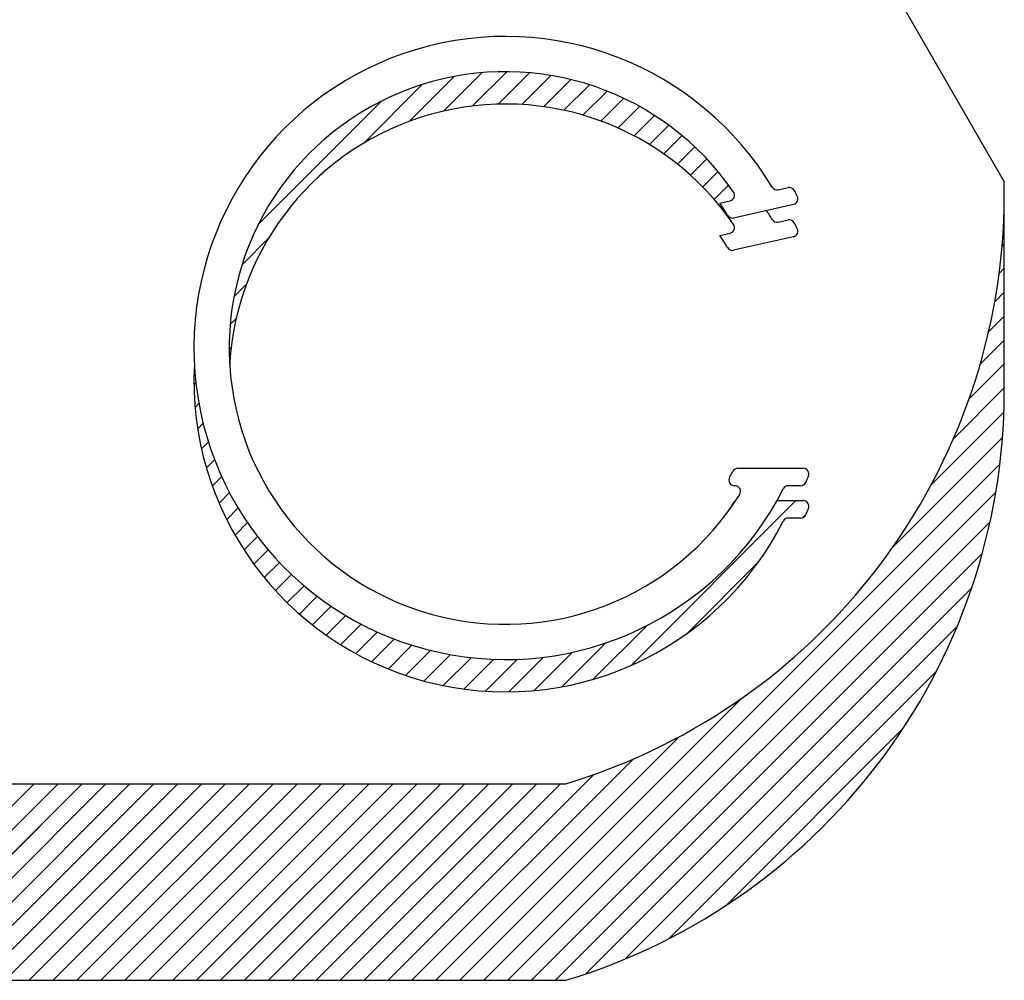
# Model space of a CAD drawing. Header units: inches. Extents: x 3 to 289, y 4 to 291.
# Tile 372 of 634: x 157.972 to 158.288, y 173.931 to 174.239. Entities that reach past the tile are written whole.
import ezdxf

# ---------------------------------------------------------------- set-up
doc = ezdxf.new("R2010")
doc.units = ezdxf.units.IN
doc.header["$LTSCALE"] = 0.5
doc.header["$MEASUREMENT"] = 0
doc.layers.add('PLOTVIEW1', color=7, linetype='Continuous')

msp = doc.modelspace()

# ---------------------------------------------------------------- linework, layer by layer
at = {"layer": 'PLOTVIEW1', "color": 56, "linetype": 'Continuous'}
for p, q in [((158.1266146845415, 174.467351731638, 0.01968503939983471), (158.2883990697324, 174.186689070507, 0.0196850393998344)), ((158.2883990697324, 174.12362699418, 0.01968503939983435), (158.2883990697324, 174.186689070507, 0.0196850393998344)), ((158.2159200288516, 174.184154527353, 0.01968503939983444), (158.2190341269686, 174.184860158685, 0.01968503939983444)), ((158.1971476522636, 174.179900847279, 0.01968503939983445), (158.2004367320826, 174.180646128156, 0.01968503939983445)), ((158.2015866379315, 174.175154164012, 0.01968503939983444), (158.2208039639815, 174.179508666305, 0.01968503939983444)), ((158.2159200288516, 174.17377927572, 0.01968503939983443), (158.2190341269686, 174.174484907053, 0.01968503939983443)), ((158.1971476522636, 174.169525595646, 0.01968503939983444), (158.2004367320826, 174.170270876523, 0.01968503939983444)), ((158.2208039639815, 174.169133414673, 0.01968503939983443), (158.2015866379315, 174.16477891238, 0.01968503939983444)), ((158.2029545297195, 174.094836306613, 0.01968503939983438), (158.2239134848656, 174.094836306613, 0.01968503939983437)), ((158.2019903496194, 174.089226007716, 0.01968503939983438), (158.2018419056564, 174.089226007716, 0.01968503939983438)), ((158.2230474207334, 174.089226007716, 0.01968503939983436), (158.2191166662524, 174.089226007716, 0.01968503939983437)), ((158.2154874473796, 174.08446105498, 0.01968503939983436), (158.2239134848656, 174.08446105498, 0.01968503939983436)), ((158.2230474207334, 174.078850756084, 0.01968503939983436), (158.2191166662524, 174.078850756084, 0.01968503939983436)), ((157.7889063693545, 173.993631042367, 0.01968503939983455), (158.1476958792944, 173.993631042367, 0.01968503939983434)), ((157.7889063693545, 173.9305689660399, 0.0196850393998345), (158.1476958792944, 173.9305689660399, 0.01968503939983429))]:
    msp.add_line(p, q, dxfattribs=at)
at = {"layer": 'PLOTVIEW1', "color": 156, "linetype": 'Continuous'}
for p, q in [((158.0975295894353, 174.2061578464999, 0.01968503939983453), (158.1118935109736, 174.2205217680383, 0.01968503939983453)), ((158.0975295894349, 174.2061578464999, 0.01968503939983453), (158.1118935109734, 174.2205217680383, 0.01968503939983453)), ((158.0975295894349, 174.2061578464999, 0.01968503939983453), (158.1118935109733, 174.2205217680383, 0.01968503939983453)), ((158.0975295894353, 174.2061578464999, 0.01968503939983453), (158.1118935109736, 174.2205217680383, 0.01968503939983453)), ((158.1084825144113, 174.209432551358, 0.01968503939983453), (158.1207891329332, 174.22173916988, 0.01968503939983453)), ((158.1084825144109, 174.209432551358, 0.01968503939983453), (158.120789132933, 174.22173916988, 0.01968503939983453)), ((158.1084825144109, 174.209432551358, 0.01968503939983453), (158.120789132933, 174.22173916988, 0.01968503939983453)), ((158.1084825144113, 174.209432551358, 0.01968503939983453), (158.1207891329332, 174.22173916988, 0.01968503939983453)), ((158.1177832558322, 174.2110550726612, 0.01968503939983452), (158.1287888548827, 174.2220606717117, 0.01968503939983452)), ((158.117783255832, 174.2110550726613, 0.01968503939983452), (158.1287888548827, 174.2220606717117, 0.01968503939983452)), ((158.117783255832, 174.2110550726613, 0.01968503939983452), (158.1287888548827, 174.2220606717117, 0.01968503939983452)), ((158.1177832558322, 174.2110550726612, 0.01968503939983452), (158.1287888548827, 174.2220606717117, 0.01968503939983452)), ((158.1260635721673, 174.2116571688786, 0.01968503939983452), (158.1361260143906, 174.2217196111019, 0.01968503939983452)), ((158.1260635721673, 174.2116571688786, 0.01968503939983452), (158.1361260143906, 174.2217196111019, 0.01968503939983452)), ((158.1260635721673, 174.2116571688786, 0.01968503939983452), (158.1361260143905, 174.2217196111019, 0.01968503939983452)), ((158.1260635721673, 174.2116571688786, 0.01968503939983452), (158.1361260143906, 174.2217196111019, 0.01968503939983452)), ((158.1336143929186, 174.211529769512, 0.01968503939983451), (158.14293709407, 174.2208524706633, 0.01968503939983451)), ((158.1336143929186, 174.211529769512, 0.01968503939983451), (158.14293709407, 174.2208524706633, 0.01968503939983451)), ((158.1336143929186, 174.211529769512, 0.01968503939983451), (158.14293709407, 174.2208524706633, 0.01968503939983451)), ((158.1336143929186, 174.211529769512, 0.01968503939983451), (158.14293709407, 174.2208524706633, 0.01968503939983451)), ((158.0827615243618, 174.1990680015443, 0.01968503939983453), (158.1016356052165, 174.217942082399, 0.01968503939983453)), ((158.0827615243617, 174.1990680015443, 0.01968503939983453), (158.1016356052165, 174.217942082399, 0.01968503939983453)), ((158.0827615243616, 174.1990680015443, 0.01968503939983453), (158.1016356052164, 174.217942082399, 0.01968503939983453)), ((158.0827615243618, 174.1990680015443, 0.01968503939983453), (158.1016356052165, 174.217942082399, 0.01968503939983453)), ((158.1405983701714, 174.2108355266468, 0.01968503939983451), (158.1493097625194, 174.2195469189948, 0.01968503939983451)), ((158.1405983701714, 174.2108355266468, 0.01968503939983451), (158.1493097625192, 174.2195469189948, 0.01968503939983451)), ((158.1405983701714, 174.2108355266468, 0.01968503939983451), (158.1493097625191, 174.2195469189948, 0.01968503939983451)), ((158.1405983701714, 174.2108355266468, 0.01968503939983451), (158.1493097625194, 174.2195469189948, 0.01968503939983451)), ((158.1471170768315, 174.2096760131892, 0.0196850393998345), (158.1553038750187, 174.2178628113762, 0.01968503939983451)), ((158.1471170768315, 174.2096760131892, 0.0196850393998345), (158.1553038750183, 174.2178628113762, 0.01968503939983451)), ((158.1471170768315, 174.2096760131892, 0.0196850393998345), (158.1553038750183, 174.2178628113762, 0.01968503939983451)), ((158.1471170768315, 174.2096760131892, 0.0196850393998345), (158.1553038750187, 174.2178628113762, 0.01968503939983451)), ((158.1532385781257, 174.2081192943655, 0.0196850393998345), (158.1609619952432, 174.215842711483, 0.0196850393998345)), ((158.1532385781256, 174.2081192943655, 0.0196850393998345), (158.1609619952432, 174.215842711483, 0.0196850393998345)), ((158.1532385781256, 174.2081192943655, 0.0196850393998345), (158.1609619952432, 174.215842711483, 0.0196850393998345)), ((158.1532385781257, 174.2081192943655, 0.0196850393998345), (158.1609619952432, 174.215842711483, 0.0196850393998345)), ((158.0490446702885, 174.173029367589, 0.01968503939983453), (158.0887348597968, 174.2127195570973, 0.01968503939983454)), ((158.0490446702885, 174.173029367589, 0.01968503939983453), (158.0887348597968, 174.2127195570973, 0.01968503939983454)), ((158.0490446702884, 174.173029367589, 0.01968503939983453), (158.0887348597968, 174.2127195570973, 0.01968503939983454)), ((158.0490446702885, 174.173029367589, 0.01968503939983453), (158.0887348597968, 174.2127195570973, 0.01968503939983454)), ((158.1590106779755, 174.2062131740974, 0.01968503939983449), (158.1663151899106, 174.2135176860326, 0.01968503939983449)), ((158.1590106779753, 174.2062131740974, 0.01968503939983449), (158.1663151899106, 174.2135176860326, 0.01968503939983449)), ((158.1590106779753, 174.2062131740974, 0.01968503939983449), (158.1663151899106, 174.2135176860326, 0.01968503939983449)), ((158.1590106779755, 174.2062131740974, 0.01968503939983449), (158.1663151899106, 174.2135176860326, 0.01968503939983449)), ((158.1644680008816, 174.2039922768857, 0.01968503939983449), (158.1713864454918, 174.210910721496, 0.01968503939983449)), ((158.1644680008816, 174.2039922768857, 0.01968503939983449), (158.1713864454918, 174.210910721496, 0.01968503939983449)), ((158.1644680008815, 174.2039922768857, 0.01968503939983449), (158.1713864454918, 174.210910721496, 0.01968503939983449)), ((158.1644680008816, 174.2039922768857, 0.01968503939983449), (158.1713864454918, 174.210910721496, 0.01968503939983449)), ((158.1696360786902, 174.2014821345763, 0.01968503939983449), (158.1761927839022, 174.2080388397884, 0.01968503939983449)), ((158.1696360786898, 174.2014821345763, 0.01968503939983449), (158.1761927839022, 174.2080388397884, 0.01968503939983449)), ((158.1696360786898, 174.2014821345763, 0.01968503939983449), (158.1761927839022, 174.2080388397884, 0.01968503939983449)), ((158.1696360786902, 174.2014821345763, 0.01968503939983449), (158.1761927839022, 174.2080388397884, 0.01968503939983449)), ((158.1745338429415, 174.1987016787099, 0.01968503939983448), (158.180746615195, 174.2049144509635, 0.01968503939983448)), ((158.1745338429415, 174.1987016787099, 0.01968503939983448), (158.180746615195, 174.2049144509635, 0.01968503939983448)), ((158.1745338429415, 174.1987016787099, 0.01968503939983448), (158.180746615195, 174.2049144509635, 0.01968503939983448)), ((158.1745338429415, 174.1987016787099, 0.01968503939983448), (158.180746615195, 174.2049144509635, 0.01968503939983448)), ((158.1791752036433, 174.1956648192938, 0.01968503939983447), (158.1850566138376, 174.2015462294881, 0.01968503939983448)), ((158.1791752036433, 174.1956648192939, 0.01968503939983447), (158.1850566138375, 174.2015462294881, 0.01968503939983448)), ((158.1791752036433, 174.1956648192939, 0.01968503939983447), (158.1850566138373, 174.2015462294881, 0.01968503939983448)), ((158.1791752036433, 174.1956648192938, 0.01968503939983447), (158.1850566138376, 174.2015462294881, 0.01968503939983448)), ((158.1835700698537, 174.1923814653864, 0.01968503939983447), (158.1891282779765, 174.1979396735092, 0.01968503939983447)), ((158.1835700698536, 174.1923814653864, 0.01968503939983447), (158.1891282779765, 174.1979396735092, 0.01968503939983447)), ((158.1835700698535, 174.1923814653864, 0.01968503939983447), (158.1891282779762, 174.1979396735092, 0.01968503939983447)), ((158.1835700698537, 174.1923814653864, 0.01968503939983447), (158.1891282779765, 174.1979396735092, 0.01968503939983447)), ((158.1877250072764, 174.1888581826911, 0.01968503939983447), (158.1929642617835, 174.1940974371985, 0.01968503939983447)), ((158.1877250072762, 174.1888581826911, 0.01968503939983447), (158.1929642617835, 174.1940974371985, 0.01968503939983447)), ((158.187725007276, 174.1888581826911, 0.01968503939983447), (158.1929642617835, 174.1940974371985, 0.01968503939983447)), ((158.1877250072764, 174.1888581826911, 0.01968503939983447), (158.1929642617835, 174.1940974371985, 0.01968503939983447)), ((158.1916436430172, 174.1850985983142, 0.01968503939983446), (158.1965645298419, 174.1900194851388, 0.01968503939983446)), ((158.191643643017, 174.1850985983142, 0.01968503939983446), (158.1965645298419, 174.1900194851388, 0.01968503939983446)), ((158.191643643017, 174.1850985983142, 0.01968503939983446), (158.1965645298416, 174.1900194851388, 0.01968503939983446)), ((158.1916436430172, 174.1850985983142, 0.01968503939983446), (158.1965645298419, 174.1900194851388, 0.01968503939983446)), ((158.1953268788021, 174.1811036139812, 0.01968503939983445), (158.1999263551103, 174.1857030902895, 0.01968503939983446)), ((158.1953268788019, 174.1811036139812, 0.01968503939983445), (158.1999263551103, 174.1857030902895, 0.01968503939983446)), ((158.1953268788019, 174.1811036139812, 0.01968503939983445), (158.1999263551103, 174.1857030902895, 0.01968503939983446)), ((158.1953268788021, 174.1811036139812, 0.01968503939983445), (158.1999263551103, 174.1857030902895, 0.01968503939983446)), ((158.2882346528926, 174.1741945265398, 0.01968503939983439), (158.2883990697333, 174.1743589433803, 0.01968503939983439)), ((158.2882346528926, 174.1741945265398, 0.01968503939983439), (158.2883990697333, 174.1743589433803, 0.01968503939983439)), ((158.2882346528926, 174.1741945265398, 0.01968503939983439), (158.288399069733, 174.1743589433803, 0.01968503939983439)), ((158.2882346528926, 174.1741945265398, 0.01968503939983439), (158.2883990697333, 174.1743589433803, 0.01968503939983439)), ((158.043822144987, 174.1601286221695, 0.01968503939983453), (158.0523209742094, 174.168627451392, 0.01968503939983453)), ((158.043822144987, 174.1601286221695, 0.01968503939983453), (158.0523209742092, 174.168627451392, 0.01968503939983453)), ((158.0438221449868, 174.1601286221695, 0.01968503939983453), (158.0523209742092, 174.168627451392, 0.01968503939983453)), ((158.043822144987, 174.1601286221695, 0.01968503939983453), (158.0523209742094, 174.168627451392, 0.01968503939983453)), ((158.2876951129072, 174.1659767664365, 0.01968503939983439), (158.2883990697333, 174.1666807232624, 0.01968503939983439)), ((158.2876951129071, 174.1659767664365, 0.01968503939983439), (158.2883990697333, 174.1666807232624, 0.01968503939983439)), ((158.2876951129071, 174.1659767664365, 0.01968503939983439), (158.288399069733, 174.1666807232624, 0.01968503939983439)), ((158.2876951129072, 174.1659767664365, 0.01968503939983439), (158.2883990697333, 174.1666807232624, 0.01968503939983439)), ((158.2867586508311, 174.1573620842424, 0.01968503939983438), (158.2883990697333, 174.1590025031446, 0.01968503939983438)), ((158.286758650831, 174.1573620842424, 0.01968503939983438), (158.2883990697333, 174.1590025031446, 0.01968503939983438)), ((158.2867586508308, 174.1573620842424, 0.01968503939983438), (158.288399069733, 174.1590025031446, 0.01968503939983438)), ((158.2867586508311, 174.1573620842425, 0.01968503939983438), (158.2883990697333, 174.1590025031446, 0.01968503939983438)), ((158.0412424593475, 174.1498707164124, 0.01968503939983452), (158.0452311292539, 174.1538593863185, 0.01968503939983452)), ((158.0412424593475, 174.1498707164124, 0.01968503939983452), (158.0452311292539, 174.1538593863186, 0.01968503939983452)), ((158.0412424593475, 174.1498707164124, 0.01968503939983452), (158.0452311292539, 174.1538593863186, 0.01968503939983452)), ((158.0412424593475, 174.1498707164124, 0.01968503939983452), (158.0452311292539, 174.1538593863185, 0.01968503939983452)), ((158.285354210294, 174.1482794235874, 0.01968503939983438), (158.2883990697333, 174.1513242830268, 0.01968503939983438)), ((158.2853542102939, 174.1482794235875, 0.01968503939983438), (158.2883990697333, 174.1513242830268, 0.01968503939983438)), ((158.2853542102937, 174.1482794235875, 0.01968503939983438), (158.288399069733, 174.1513242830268, 0.01968503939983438)), ((158.285354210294, 174.1482794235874, 0.01968503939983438), (158.2883990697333, 174.1513242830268, 0.01968503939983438)), ((158.0400250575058, 174.1409750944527, 0.01968503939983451), (158.0419564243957, 174.1429064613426, 0.01968503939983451)), ((158.0400250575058, 174.1409750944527, 0.01968503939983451), (158.0419564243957, 174.1429064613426, 0.01968503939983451)), ((158.0400250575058, 174.1409750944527, 0.01968503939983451), (158.0419564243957, 174.1429064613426, 0.01968503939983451)), ((158.0400250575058, 174.1409750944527, 0.01968503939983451), (158.0419564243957, 174.1429064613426, 0.01968503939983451)), ((158.2833826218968, 174.1386296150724, 0.01968503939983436), (158.2883990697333, 174.1436460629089, 0.01968503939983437)), ((158.2833826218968, 174.1386296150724, 0.01968503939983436), (158.2883990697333, 174.1436460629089, 0.01968503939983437)), ((158.2833826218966, 174.1386296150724, 0.01968503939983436), (158.288399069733, 174.1436460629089, 0.01968503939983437)), ((158.2833826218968, 174.1386296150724, 0.01968503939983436), (158.2883990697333, 174.1436460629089, 0.01968503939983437)), ((158.2806979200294, 174.1282666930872, 0.01968503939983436), (158.2883990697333, 174.135967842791, 0.01968503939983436)), ((158.2806979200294, 174.1282666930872, 0.01968503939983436), (158.2883990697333, 174.135967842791, 0.01968503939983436)), ((158.2806979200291, 174.1282666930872, 0.01968503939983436), (158.2883990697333, 174.1359678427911, 0.01968503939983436)), ((158.2806979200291, 174.1282666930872, 0.01968503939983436), (158.288399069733, 174.1359678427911, 0.01968503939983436)), ((158.0397035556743, 174.1329753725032, 0.01968503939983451), (158.0403339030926, 174.1336057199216, 0.01968503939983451)), ((158.0397035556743, 174.1329753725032, 0.01968503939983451), (158.0403339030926, 174.1336057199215, 0.01968503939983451)), ((158.0397035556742, 174.1329753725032, 0.01968503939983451), (158.0403339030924, 174.1336057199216, 0.01968503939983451)), ((158.0397035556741, 174.1329753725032, 0.01968503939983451), (158.0403339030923, 174.1336057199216, 0.01968503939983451)), ((158.2770686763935, 174.1169592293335, 0.01968503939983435), (158.2883990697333, 174.1282896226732, 0.01968503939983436)), ((158.2770686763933, 174.1169592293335, 0.01968503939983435), (158.2883990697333, 174.1282896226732, 0.01968503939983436)), ((158.2770686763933, 174.1169592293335, 0.01968503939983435), (158.288399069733, 174.1282896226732, 0.01968503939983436)), ((158.2770686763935, 174.1169592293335, 0.01968503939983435), (158.2883990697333, 174.1282896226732, 0.01968503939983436)), ((158.0284007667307, 174.1216725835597, 0.01968503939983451), (158.0290134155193, 174.1222852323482, 0.01968503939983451)), ((158.0284007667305, 174.1216725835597, 0.01968503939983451), (158.0290134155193, 174.1222852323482, 0.01968503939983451)), ((158.0284007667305, 174.1216725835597, 0.01968503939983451), (158.0290134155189, 174.1222852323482, 0.01968503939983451)), ((158.0284007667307, 174.1216725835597, 0.01968503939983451), (158.0290134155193, 174.1222852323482, 0.01968503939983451)), ((158.2720845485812, 174.1042968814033, 0.01968503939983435), (158.2884315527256, 174.1206438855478, 0.01968503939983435)), ((158.2720845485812, 174.1042968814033, 0.01968503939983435), (158.2884315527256, 174.1206438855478, 0.01968503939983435)), ((158.2720845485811, 174.1042968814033, 0.01968503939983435), (158.2884315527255, 174.1206438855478, 0.01968503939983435)), ((158.2720845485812, 174.1042968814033, 0.01968503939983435), (158.2884315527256, 174.1206438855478, 0.01968503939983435)), ((158.028769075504, 174.1143626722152, 0.0196850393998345), (158.0299946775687, 174.11558827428, 0.0196850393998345)), ((158.028769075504, 174.1143626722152, 0.0196850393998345), (158.0299946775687, 174.11558827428, 0.0196850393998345)), ((158.0287690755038, 174.1143626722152, 0.0196850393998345), (158.0299946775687, 174.11558827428, 0.0196850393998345)), ((158.028769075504, 174.1143626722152, 0.0196850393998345), (158.0299946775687, 174.11558827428, 0.0196850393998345)), ((158.2648654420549, 174.0893995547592, 0.01968503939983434), (158.2883036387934, 174.1128377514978, 0.01968503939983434)), ((158.2648654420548, 174.0893995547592, 0.01968503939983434), (158.2883036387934, 174.1128377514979, 0.01968503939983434)), ((158.2648654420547, 174.0893995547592, 0.01968503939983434), (158.2883036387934, 174.1128377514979, 0.01968503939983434)), ((158.2648654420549, 174.0893995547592, 0.01968503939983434), (158.2883036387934, 174.1128377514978, 0.01968503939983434)), ((158.0296043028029, 174.1075196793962, 0.01968503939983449), (158.031352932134, 174.1092683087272, 0.01968503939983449)), ((158.0296043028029, 174.1075196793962, 0.01968503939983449), (158.0313529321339, 174.1092683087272, 0.01968503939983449)), ((158.0296043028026, 174.1075196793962, 0.01968503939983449), (158.0313529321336, 174.1092683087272, 0.01968503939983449)), ((158.0296043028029, 174.1075196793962, 0.01968503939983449), (158.031352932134, 174.1092683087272, 0.01968503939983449)), ((158.2525112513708, 174.0693671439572, 0.01968503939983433), (158.2878413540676, 174.104697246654, 0.01968503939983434)), ((158.2525112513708, 174.0693671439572, 0.01968503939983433), (158.2878413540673, 174.104697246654, 0.01968503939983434)), ((158.2525112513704, 174.0693671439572, 0.01968503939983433), (158.2878413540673, 174.104697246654, 0.01968503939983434)), ((158.2525112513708, 174.0693671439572, 0.01968503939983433), (158.2878413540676, 174.104697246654, 0.01968503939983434)), ((158.0308359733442, 174.1010731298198, 0.01968503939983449), (158.0330434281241, 174.1032805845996, 0.01968503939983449)), ((158.0308359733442, 174.1010731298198, 0.01968503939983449), (158.0330434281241, 174.1032805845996, 0.01968503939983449)), ((158.0308359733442, 174.1010731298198, 0.01968503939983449), (158.0330434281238, 174.1032805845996, 0.01968503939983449)), ((158.0308359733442, 174.1010731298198, 0.01968503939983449), (158.0330434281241, 174.1032805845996, 0.01968503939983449)), ((158.0324140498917, 174.0949729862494, 0.01968503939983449), (158.0350329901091, 174.0975919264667, 0.01968503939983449)), ((158.0324140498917, 174.0949729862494, 0.01968503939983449), (158.0350329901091, 174.0975919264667, 0.01968503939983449)), ((158.0324140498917, 174.0949729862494, 0.01968503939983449), (158.035032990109, 174.0975919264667, 0.01968503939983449)), ((158.0324140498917, 174.0949729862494, 0.01968503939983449), (158.0350329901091, 174.0975919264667, 0.01968503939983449)), ((158.1213912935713, 173.9305689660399, 0.01968503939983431), (158.2869947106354, 174.096172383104, 0.01968503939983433)), ((158.1213912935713, 173.9305689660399, 0.01968503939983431), (158.2869947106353, 174.096172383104, 0.01968503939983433)), ((158.1213912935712, 173.9305689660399, 0.01968503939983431), (158.2869947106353, 174.096172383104, 0.01968503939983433)), ((158.1213912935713, 173.9305689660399, 0.01968503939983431), (158.2869947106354, 174.096172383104, 0.01968503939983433)), ((158.0343017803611, 174.089182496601, 0.01968503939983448), (158.0372965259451, 174.0921772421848, 0.01968503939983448)), ((158.0343017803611, 174.089182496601, 0.01968503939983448), (158.037296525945, 174.0921772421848, 0.01968503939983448)), ((158.0343017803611, 174.089182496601, 0.01968503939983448), (158.037296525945, 174.0921772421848, 0.01968503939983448)), ((158.0343017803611, 174.089182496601, 0.01968503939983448), (158.0372965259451, 174.0921772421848, 0.01968503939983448)), ((158.0364715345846, 174.0836740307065, 0.01968503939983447), (158.0398148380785, 174.0870173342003, 0.01968503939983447)), ((158.0364715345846, 174.0836740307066, 0.01968503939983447), (158.0398148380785, 174.0870173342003, 0.01968503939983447)), ((158.0364715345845, 174.0836740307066, 0.01968503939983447), (158.0398148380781, 174.0870173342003, 0.01968503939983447)), ((158.0364715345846, 174.0836740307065, 0.01968503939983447), (158.0398148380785, 174.0870173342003, 0.01968503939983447)), ((158.1290695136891, 173.9305689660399, 0.0196850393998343), (158.2856971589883, 174.087196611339, 0.01968503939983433)), ((158.1290695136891, 173.9305689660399, 0.0196850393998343), (158.2856971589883, 174.087196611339, 0.01968503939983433)), ((158.1290695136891, 173.9305689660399, 0.0196850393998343), (158.2856971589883, 174.087196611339, 0.01968503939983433)), ((158.1290695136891, 173.9305689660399, 0.0196850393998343), (158.2856971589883, 174.087196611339, 0.01968503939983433)), ((158.0389022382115, 174.0784265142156, 0.01968503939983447), (158.0425731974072, 174.0820974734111, 0.01968503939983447)), ((158.0389022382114, 174.0784265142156, 0.01968503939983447), (158.042573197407, 174.0820974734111, 0.01968503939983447)), ((158.0389022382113, 174.0784265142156, 0.01968503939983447), (158.0425731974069, 174.0820974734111, 0.01968503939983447)), ((158.0389022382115, 174.0784265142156, 0.01968503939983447), (158.0425731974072, 174.0820974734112, 0.01968503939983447)), ((158.1686531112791, 174.0315783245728, 0.01968503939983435), (158.2215358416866, 174.0844610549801, 0.01968503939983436)), ((158.1686531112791, 174.0315783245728, 0.01968503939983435), (158.2215358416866, 174.0844610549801, 0.01968503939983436)), ((158.1686531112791, 174.0315783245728, 0.01968503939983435), (158.2215358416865, 174.0844610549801, 0.01968503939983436)), ((158.1686531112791, 174.0315783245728, 0.01968503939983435), (158.2215358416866, 174.0844610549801, 0.01968503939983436)), ((158.22374261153, 174.0789896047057, 0.01968503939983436), (158.2247195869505, 174.0799665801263, 0.01968503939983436)), ((158.2237426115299, 174.0789896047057, 0.01968503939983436), (158.2247195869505, 174.0799665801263, 0.01968503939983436)), ((158.2237426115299, 174.0789896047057, 0.01968503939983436), (158.2247195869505, 174.0799665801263, 0.01968503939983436)), ((158.22374261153, 174.0789896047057, 0.01968503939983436), (158.2247195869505, 174.0799665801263, 0.01968503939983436)), ((158.0415777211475, 174.0734237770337, 0.01968503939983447), (158.0455603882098, 174.0774064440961, 0.01968503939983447)), ((158.0415777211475, 174.0734237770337, 0.01968503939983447), (158.0455603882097, 174.0774064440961, 0.01968503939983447)), ((158.0415777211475, 174.0734237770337, 0.01968503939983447), (158.0455603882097, 174.0774064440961, 0.01968503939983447)), ((158.0415777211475, 174.0734237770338, 0.01968503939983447), (158.0455603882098, 174.0774064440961, 0.01968503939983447)), ((158.1367477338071, 173.9305689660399, 0.0196850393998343), (158.2838566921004, 174.0776779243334, 0.01968503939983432)), ((158.1367477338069, 173.9305689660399, 0.0196850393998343), (158.2838566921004, 174.0776779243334, 0.01968503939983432)), ((158.1367477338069, 173.9305689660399, 0.0196850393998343), (158.2838566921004, 174.0776779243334, 0.01968503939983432)), ((158.1367477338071, 173.9305689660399, 0.0196850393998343), (158.2838566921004, 174.0776779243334, 0.01968503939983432)), ((158.044485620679, 174.0686534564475, 0.01968503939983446), (158.0487680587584, 174.0729358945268, 0.01968503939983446)), ((158.044485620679, 174.0686534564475, 0.01968503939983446), (158.0487680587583, 174.0729358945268, 0.01968503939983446)), ((158.044485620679, 174.0686534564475, 0.01968503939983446), (158.0487680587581, 174.0729358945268, 0.01968503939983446)), ((158.044485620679, 174.0686534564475, 0.01968503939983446), (158.0487680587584, 174.0729358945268, 0.01968503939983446)), ((158.047616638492, 174.0641062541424, 0.01968503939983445), (158.0521902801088, 174.0686798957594, 0.01968503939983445)), ((158.0476166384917, 174.0641062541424, 0.01968503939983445), (158.0521902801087, 174.0686798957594, 0.01968503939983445)), ((158.0476166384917, 174.0641062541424, 0.01968503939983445), (158.0521902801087, 174.0686798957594, 0.01968503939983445)), ((158.047616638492, 174.0641062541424, 0.01968503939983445), (158.0521902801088, 174.0686798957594, 0.01968503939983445)), ((158.1444259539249, 173.9305689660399, 0.01968503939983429), (158.281339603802, 174.0674826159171, 0.01968503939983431)), ((158.1444259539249, 173.9305689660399, 0.01968503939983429), (158.281339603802, 174.0674826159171, 0.01968503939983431)), ((158.1444259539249, 173.9305689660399, 0.01968503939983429), (158.281339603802, 174.0674826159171, 0.01968503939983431)), ((158.1444259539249, 173.9305689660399, 0.01968503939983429), (158.281339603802, 174.0674826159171, 0.01968503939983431)), ((158.0509640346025, 174.0597754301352, 0.01968503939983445), (158.0558232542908, 174.0646346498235, 0.01968503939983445)), ((158.0509640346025, 174.0597754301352, 0.01968503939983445), (158.0558232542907, 174.0646346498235, 0.01968503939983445)), ((158.0509640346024, 174.0597754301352, 0.01968503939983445), (158.0558232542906, 174.0646346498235, 0.01968503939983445)), ((158.0509640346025, 174.0597754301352, 0.01968503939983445), (158.0558232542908, 174.0646346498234, 0.01968503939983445)), ((158.186510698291, 174.0417576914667, 0.01968503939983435), (158.2096312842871, 174.0648782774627, 0.01968503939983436)), ((158.186510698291, 174.0417576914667, 0.01968503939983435), (158.2096312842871, 174.0648782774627, 0.01968503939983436)), ((158.186510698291, 174.0417576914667, 0.01968503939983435), (158.2096312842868, 174.0648782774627, 0.01968503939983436)), ((158.186510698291, 174.0417576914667, 0.01968503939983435), (158.2096312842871, 174.0648782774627, 0.01968503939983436)), ((158.0545232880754, 174.0556564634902, 0.01968503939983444), (158.0596651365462, 174.060798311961, 0.01968503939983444)), ((158.0545232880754, 174.0556564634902, 0.01968503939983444), (158.0596651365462, 174.060798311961, 0.01968503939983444)), ((158.0545232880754, 174.0556564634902, 0.01968503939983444), (158.059665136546, 174.060798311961, 0.01968503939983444)), ((158.0545232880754, 174.0556564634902, 0.01968503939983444), (158.0596651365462, 174.0607983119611, 0.01968503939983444)), ((158.0582918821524, 174.0517468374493, 0.01968503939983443), (158.0637159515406, 174.0571709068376, 0.01968503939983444)), ((158.0582918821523, 174.0517468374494, 0.01968503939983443), (158.0637159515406, 174.0571709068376, 0.01968503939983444)), ((158.0582918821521, 174.0517468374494, 0.01968503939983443), (158.0637159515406, 174.0571709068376, 0.01968503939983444)), ((158.0582918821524, 174.0517468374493, 0.01968503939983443), (158.0637159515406, 174.0571709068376, 0.01968503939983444)), ((158.1541815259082, 173.9326463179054, 0.01968503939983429), (158.2779377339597, 174.0564025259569, 0.01968503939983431)), ((158.1541815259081, 173.9326463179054, 0.01968503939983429), (158.2779377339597, 174.0564025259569, 0.01968503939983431)), ((158.1541815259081, 173.9326463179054, 0.01968503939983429), (158.2779377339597, 174.0564025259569, 0.01968503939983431)), ((158.1541815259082, 173.9326463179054, 0.01968503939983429), (158.2779377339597, 174.0564025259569, 0.01968503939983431)), ((158.0622691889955, 174.0480459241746, 0.01968503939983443), (158.0679775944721, 174.0537543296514, 0.01968503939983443)), ((158.0622691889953, 174.0480459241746, 0.01968503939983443), (158.0679775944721, 174.0537543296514, 0.01968503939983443)), ((158.0622691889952, 174.0480459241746, 0.01968503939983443), (158.0679775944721, 174.0537543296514, 0.01968503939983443)), ((158.0622691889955, 174.0480459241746, 0.01968503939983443), (158.0679775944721, 174.0537543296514, 0.01968503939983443)), ((158.0664564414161, 174.0445549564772, 0.01968503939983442), (158.0724539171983, 174.0505524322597, 0.01968503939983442)), ((158.0664564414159, 174.0445549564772, 0.01968503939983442), (158.0724539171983, 174.0505524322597, 0.01968503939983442)), ((158.0664564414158, 174.0445549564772, 0.01968503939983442), (158.0724539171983, 174.0505524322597, 0.01968503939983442)), ((158.0664564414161, 174.0445549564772, 0.01968503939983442), (158.0724539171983, 174.0505524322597, 0.01968503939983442)), ((158.0708567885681, 174.0412770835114, 0.01968503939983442), (158.077150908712, 174.0475712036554, 0.01968503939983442)), ((158.0708567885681, 174.0412770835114, 0.01968503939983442), (158.077150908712, 174.0475712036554, 0.01968503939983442)), ((158.0708567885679, 174.0412770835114, 0.01968503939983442), (158.0771509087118, 174.0475712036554, 0.01968503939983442)), ((158.0708567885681, 174.0412770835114, 0.01968503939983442), (158.077150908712, 174.0475712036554, 0.01968503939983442)), ((158.0754754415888, 174.0382175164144, 0.01968503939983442), (158.0820769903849, 174.0448190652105, 0.01968503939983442)), ((158.0754754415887, 174.0382175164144, 0.01968503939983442), (158.0820769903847, 174.0448190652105, 0.01968503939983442)), ((158.0754754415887, 174.0382175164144, 0.01968503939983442), (158.0820769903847, 174.0448190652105, 0.01968503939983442)), ((158.0754754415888, 174.0382175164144, 0.01968503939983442), (158.0820769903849, 174.0448190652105, 0.01968503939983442)), ((158.1565485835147, 174.0271520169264, 0.01968503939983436), (158.173791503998, 174.0443949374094, 0.01968503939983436)), ((158.1565485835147, 174.0271520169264, 0.01968503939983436), (158.173791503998, 174.0443949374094, 0.01968503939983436)), ((158.1565485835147, 174.0271520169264, 0.01968503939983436), (158.1737915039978, 174.0443949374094, 0.01968503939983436)), ((158.1565485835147, 174.0271520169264, 0.01968503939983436), (158.173791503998, 174.0443949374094, 0.01968503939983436)), ((158.166505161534, 173.9372917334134, 0.01968503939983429), (158.2732923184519, 174.0440788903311, 0.0196850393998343)), ((158.166505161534, 173.9372917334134, 0.01968503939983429), (158.2732923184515, 174.0440788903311, 0.0196850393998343)), ((158.166505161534, 173.9372917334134, 0.01968503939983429), (158.2732923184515, 174.0440788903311, 0.0196850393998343)), ((158.166505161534, 173.9372917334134, 0.01968503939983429), (158.2732923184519, 174.0440788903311, 0.0196850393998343)), ((158.0803199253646, 174.0353837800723, 0.01968503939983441), (158.0872434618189, 174.0423073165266, 0.01968503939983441)), ((158.0803199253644, 174.0353837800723, 0.01968503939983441), (158.0872434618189, 174.0423073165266, 0.01968503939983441)), ((158.0803199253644, 174.0353837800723, 0.01968503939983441), (158.0872434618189, 174.0423073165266, 0.01968503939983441)), ((158.0803199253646, 174.0353837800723, 0.01968503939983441), (158.0872434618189, 174.0423073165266, 0.01968503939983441)), ((158.085400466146, 174.0327861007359, 0.0196850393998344), (158.0926651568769, 174.0400507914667, 0.0196850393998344)), ((158.0854004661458, 174.0327861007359, 0.0196850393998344), (158.0926651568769, 174.0400507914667, 0.0196850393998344)), ((158.0854004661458, 174.0327861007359, 0.0196850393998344), (158.0926651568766, 174.0400507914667, 0.0196850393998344)), ((158.085400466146, 174.0327861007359, 0.0196850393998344), (158.0926651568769, 174.0400507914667, 0.0196850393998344)), ((158.0907305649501, 174.0304379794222, 0.0196850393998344), (158.0983614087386, 174.0380688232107, 0.0196850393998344)), ((158.0907305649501, 174.0304379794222, 0.0196850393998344), (158.0983614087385, 174.0380688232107, 0.0196850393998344)), ((158.09073056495, 174.0304379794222, 0.0196850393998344), (158.0983614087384, 174.0380688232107, 0.0196850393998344)), ((158.0907305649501, 174.0304379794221, 0.0196850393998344), (158.0983614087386, 174.0380688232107, 0.0196850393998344)), ((158.1464649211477, 174.0247465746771, 0.01968503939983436), (158.1604960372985, 174.0387776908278, 0.01968503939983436)), ((158.1464649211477, 174.0247465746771, 0.01968503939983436), (158.1604960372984, 174.0387776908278, 0.01968503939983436)), ((158.1464649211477, 174.0247465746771, 0.01968503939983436), (158.1604960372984, 174.0387776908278, 0.01968503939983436)), ((158.1464649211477, 174.0247465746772, 0.01968503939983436), (158.1604960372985, 174.0387776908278, 0.01968503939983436)), ((158.0963278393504, 174.0283570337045, 0.0196850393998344), (158.1043574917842, 174.0363866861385, 0.0196850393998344)), ((158.0963278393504, 174.0283570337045, 0.0196850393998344), (158.1043574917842, 174.0363866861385, 0.0196850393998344)), ((158.0963278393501, 174.0283570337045, 0.0196850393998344), (158.1043574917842, 174.0363866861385, 0.0196850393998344)), ((158.0963278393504, 174.0283570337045, 0.0196850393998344), (158.1043574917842, 174.0363866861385, 0.0196850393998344)), ((158.102215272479, 174.0265662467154, 0.01968503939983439), (158.1106868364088, 174.0350378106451, 0.01968503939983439)), ((158.102215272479, 174.0265662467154, 0.01968503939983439), (158.1106868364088, 174.0350378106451, 0.01968503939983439)), ((158.102215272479, 174.0265662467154, 0.01968503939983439), (158.1106868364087, 174.0350378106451, 0.01968503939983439)), ((158.102215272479, 174.0265662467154, 0.01968503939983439), (158.1106868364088, 174.0350378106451, 0.01968503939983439)), ((158.1084231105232, 174.0250958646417, 0.01968503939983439), (158.1173945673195, 174.034067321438, 0.01968503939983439)), ((158.1084231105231, 174.0250958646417, 0.01968503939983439), (158.1173945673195, 174.034067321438, 0.01968503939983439)), ((158.1084231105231, 174.0250958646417, 0.01968503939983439), (158.1173945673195, 174.034067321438, 0.01968503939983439)), ((158.1084231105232, 174.0250958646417, 0.01968503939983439), (158.1173945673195, 174.034067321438, 0.01968503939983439)), ((158.1294585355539, 174.023096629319, 0.01968503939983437), (158.1405791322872, 174.0342172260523, 0.01968503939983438)), ((158.1294585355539, 174.0230966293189, 0.01968503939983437), (158.1405791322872, 174.0342172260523, 0.01968503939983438)), ((158.1294585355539, 174.0230966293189, 0.01968503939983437), (158.1405791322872, 174.0342172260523, 0.01968503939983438)), ((158.1294585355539, 174.0230966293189, 0.01968503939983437), (158.1405791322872, 174.0342172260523, 0.01968503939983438)), ((158.1375558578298, 174.0235157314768, 0.01968503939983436), (158.1498456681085, 174.0358055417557, 0.01968503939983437)), ((158.1375558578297, 174.0235157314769, 0.01968503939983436), (158.1498456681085, 174.0358055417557, 0.01968503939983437)), ((158.1375558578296, 174.0235157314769, 0.01968503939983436), (158.1498456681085, 174.0358055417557, 0.01968503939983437)), ((158.1375558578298, 174.0235157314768, 0.01968503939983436), (158.1498456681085, 174.0358055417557, 0.01968503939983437)), ((158.1149918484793, 174.0239863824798, 0.01968503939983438), (158.1245434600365, 174.0335379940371, 0.01968503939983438)), ((158.1149918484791, 174.0239863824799, 0.01968503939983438), (158.1245434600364, 174.0335379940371, 0.01968503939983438)), ((158.114991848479, 174.0239863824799, 0.01968503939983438), (158.1245434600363, 174.0335379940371, 0.01968503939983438)), ((158.1149918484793, 174.0239863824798, 0.01968503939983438), (158.1245434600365, 174.0335379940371, 0.01968503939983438)), ((158.1219771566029, 174.0232934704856, 0.01968503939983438), (158.1322246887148, 174.0335410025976, 0.01968503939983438)), ((158.1219771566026, 174.0232934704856, 0.01968503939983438), (158.1322246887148, 174.0335410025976, 0.01968503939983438)), ((158.1219771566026, 174.0232934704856, 0.01968503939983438), (158.1322246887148, 174.0335410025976, 0.01968503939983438)), ((158.1219771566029, 174.0232934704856, 0.01968503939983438), (158.1322246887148, 174.0335410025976, 0.01968503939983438)), ((158.180803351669, 173.9439117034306, 0.01968503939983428), (158.2666723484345, 174.029780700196, 0.01968503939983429)), ((158.180803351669, 173.9439117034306, 0.01968503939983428), (158.2666723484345, 174.029780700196, 0.01968503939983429)), ((158.180803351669, 173.9439117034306, 0.01968503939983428), (158.2666723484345, 174.029780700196, 0.01968503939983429)), ((158.180803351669, 173.9439117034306, 0.01968503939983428), (158.2666723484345, 174.029780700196, 0.01968503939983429)), ((158.1137130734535, 173.9305689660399, 0.01968503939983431), (158.2042789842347, 174.0211348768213, 0.01968503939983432)), ((158.1137130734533, 173.9305689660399, 0.01968503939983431), (158.2042789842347, 174.0211348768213, 0.01968503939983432)), ((158.1137130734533, 173.9305689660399, 0.01968503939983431), (158.2042789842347, 174.0211348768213, 0.01968503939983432)), ((158.1137130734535, 173.9305689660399, 0.01968503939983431), (158.2042789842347, 174.0211348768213, 0.01968503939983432)), ((158.1060348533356, 173.9305689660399, 0.01968503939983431), (158.1842465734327, 174.0087806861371, 0.01968503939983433)), ((158.1060348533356, 173.9305689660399, 0.01968503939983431), (158.1842465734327, 174.0087806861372, 0.01968503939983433)), ((158.1060348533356, 173.9305689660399, 0.01968503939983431), (158.1842465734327, 174.0087806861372, 0.01968503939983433)), ((158.1060348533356, 173.9305689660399, 0.01968503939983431), (158.1842465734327, 174.0087806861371, 0.01968503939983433)), ((158.1991799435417, 173.9546100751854, 0.01968503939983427), (158.2559739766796, 174.0114041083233, 0.01968503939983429)), ((158.1991799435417, 173.9546100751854, 0.01968503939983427), (158.2559739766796, 174.0114041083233, 0.01968503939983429)), ((158.1991799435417, 173.9546100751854, 0.01968503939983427), (158.2559739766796, 174.0114041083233, 0.01968503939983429)), ((158.1991799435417, 173.9546100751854, 0.01968503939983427), (158.2559739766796, 174.0114041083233, 0.01968503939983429)), ((158.0983566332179, 173.9305689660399, 0.01968503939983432), (158.1693492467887, 174.0015615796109, 0.01968503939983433)), ((158.0983566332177, 173.9305689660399, 0.01968503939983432), (158.1693492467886, 174.0015615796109, 0.01968503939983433)), ((158.0983566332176, 173.9305689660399, 0.01968503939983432), (158.1693492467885, 174.0015615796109, 0.01968503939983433)), ((158.0983566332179, 173.9305689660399, 0.01968503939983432), (158.1693492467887, 174.0015615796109, 0.01968503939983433)), ((158.0906784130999, 173.9305689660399, 0.01968503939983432), (158.1566868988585, 173.9965774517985, 0.01968503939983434)), ((158.0906784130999, 173.9305689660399, 0.01968503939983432), (158.1566868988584, 173.9965774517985, 0.01968503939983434)), ((158.0906784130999, 173.9305689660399, 0.01968503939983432), (158.1566868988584, 173.9965774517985, 0.01968503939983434)), ((158.0906784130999, 173.9305689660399, 0.01968503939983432), (158.1566868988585, 173.9965774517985, 0.01968503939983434)), ((157.9140793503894, 173.9305689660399, 0.01968503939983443), (157.9771414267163, 173.9936310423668, 0.01968503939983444)), ((157.9140793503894, 173.9305689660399, 0.01968503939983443), (157.9771414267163, 173.9936310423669, 0.01968503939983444)), ((157.9140793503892, 173.9305689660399, 0.01968503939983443), (157.9771414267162, 173.9936310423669, 0.01968503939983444)), ((157.9140793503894, 173.9305689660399, 0.01968503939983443), (157.9771414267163, 173.9936310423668, 0.01968503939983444)), ((157.9217575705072, 173.9305689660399, 0.01968503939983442), (157.9848196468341, 173.9936310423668, 0.01968503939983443)), ((157.9217575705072, 173.9305689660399, 0.01968503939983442), (157.9848196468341, 173.9936310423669, 0.01968503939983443)), ((157.9217575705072, 173.9305689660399, 0.01968503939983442), (157.9848196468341, 173.9936310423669, 0.01968503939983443)), ((157.9217575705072, 173.9305689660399, 0.01968503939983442), (157.9848196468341, 173.9936310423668, 0.01968503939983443)), ((157.9294357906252, 173.9305689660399, 0.01968503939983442), (157.9924978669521, 173.9936310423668, 0.01968503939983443)), ((157.929435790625, 173.9305689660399, 0.01968503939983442), (157.9924978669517, 173.9936310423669, 0.01968503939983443)), ((157.929435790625, 173.9305689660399, 0.01968503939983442), (157.9924978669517, 173.9936310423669, 0.01968503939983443)), ((157.9294357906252, 173.9305689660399, 0.01968503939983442), (157.9924978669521, 173.9936310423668, 0.01968503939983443)), ((157.937114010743, 173.9305689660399, 0.01968503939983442), (158.0001760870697, 173.9936310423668, 0.01968503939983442)), ((157.937114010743, 173.9305689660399, 0.01968503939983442), (158.0001760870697, 173.9936310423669, 0.01968503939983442)), ((157.937114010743, 173.9305689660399, 0.01968503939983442), (158.0001760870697, 173.9936310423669, 0.01968503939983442)), ((157.937114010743, 173.9305689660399, 0.01968503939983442), (158.0001760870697, 173.9936310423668, 0.01968503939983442)), ((157.9447922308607, 173.9305689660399, 0.01968503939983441), (158.0078543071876, 173.9936310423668, 0.01968503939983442)), ((157.9447922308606, 173.9305689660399, 0.01968503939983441), (158.0078543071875, 173.9936310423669, 0.01968503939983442)), ((157.9447922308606, 173.9305689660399, 0.01968503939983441), (158.0078543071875, 173.9936310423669, 0.01968503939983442)), ((157.9447922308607, 173.9305689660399, 0.01968503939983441), (158.0078543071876, 173.9936310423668, 0.01968503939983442)), ((157.9524704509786, 173.9305689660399, 0.0196850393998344), (158.0155325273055, 173.9936310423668, 0.01968503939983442)), ((157.9524704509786, 173.9305689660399, 0.0196850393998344), (158.0155325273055, 173.9936310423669, 0.01968503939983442)), ((157.9524704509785, 173.9305689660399, 0.0196850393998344), (158.0155325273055, 173.9936310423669, 0.01968503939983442)), ((157.9524704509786, 173.9305689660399, 0.0196850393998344), (158.0155325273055, 173.9936310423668, 0.01968503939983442)), ((157.9601486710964, 173.9305689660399, 0.0196850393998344), (158.0232107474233, 173.9936310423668, 0.01968503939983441)), ((157.9601486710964, 173.9305689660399, 0.0196850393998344), (158.0232107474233, 173.9936310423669, 0.01968503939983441)), ((157.9601486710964, 173.9305689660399, 0.0196850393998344), (158.0232107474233, 173.9936310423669, 0.01968503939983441)), ((157.9601486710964, 173.9305689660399, 0.0196850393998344), (158.0232107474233, 173.9936310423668, 0.01968503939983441)), ((157.9678268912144, 173.9305689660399, 0.0196850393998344), (158.0308889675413, 173.9936310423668, 0.01968503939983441)), ((157.9678268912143, 173.9305689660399, 0.0196850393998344), (158.0308889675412, 173.9936310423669, 0.01968503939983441)), ((157.9678268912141, 173.9305689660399, 0.0196850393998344), (158.030888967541, 173.9936310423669, 0.01968503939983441)), ((157.9678268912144, 173.9305689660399, 0.0196850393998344), (158.0308889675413, 173.9936310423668, 0.01968503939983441)), ((157.9755051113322, 173.9305689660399, 0.01968503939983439), (158.038567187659, 173.9936310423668, 0.0196850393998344)), ((157.9755051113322, 173.9305689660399, 0.01968503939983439), (158.038567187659, 173.9936310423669, 0.0196850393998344)), ((157.9755051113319, 173.9305689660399, 0.01968503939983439), (158.0385671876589, 173.9936310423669, 0.0196850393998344)), ((157.9755051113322, 173.9305689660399, 0.01968503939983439), (158.038567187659, 173.9936310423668, 0.0196850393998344)), ((157.98318333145, 173.9305689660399, 0.01968503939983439), (158.0462454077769, 173.9936310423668, 0.0196850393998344)), ((157.9831833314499, 173.9305689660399, 0.01968503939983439), (158.0462454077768, 173.9936310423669, 0.0196850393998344)), ((157.9831833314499, 173.9305689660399, 0.01968503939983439), (158.0462454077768, 173.9936310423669, 0.0196850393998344)), ((157.98318333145, 173.9305689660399, 0.01968503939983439), (158.0462454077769, 173.9936310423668, 0.0196850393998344)), ((157.9908615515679, 173.9305689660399, 0.01968503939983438), (158.0539236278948, 173.9936310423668, 0.0196850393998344)), ((157.9908615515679, 173.9305689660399, 0.01968503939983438), (158.0539236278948, 173.9936310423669, 0.0196850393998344)), ((157.9908615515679, 173.9305689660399, 0.01968503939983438), (158.0539236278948, 173.9936310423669, 0.0196850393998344)), ((157.9908615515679, 173.9305689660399, 0.01968503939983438), (158.0539236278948, 173.9936310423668, 0.0196850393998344)), ((157.9985397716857, 173.9305689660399, 0.01968503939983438), (158.0616018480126, 173.9936310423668, 0.01968503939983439)), ((157.9985397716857, 173.9305689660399, 0.01968503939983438), (158.0616018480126, 173.9936310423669, 0.01968503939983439)), ((157.9985397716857, 173.9305689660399, 0.01968503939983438), (158.0616018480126, 173.9936310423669, 0.01968503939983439)), ((157.9985397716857, 173.9305689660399, 0.01968503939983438), (158.0616018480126, 173.9936310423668, 0.01968503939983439)), ((158.0062179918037, 173.9305689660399, 0.01968503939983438), (158.0692800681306, 173.9936310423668, 0.01968503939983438)), ((158.0062179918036, 173.9305689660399, 0.01968503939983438), (158.0692800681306, 173.9936310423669, 0.01968503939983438)), ((158.0062179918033, 173.9305689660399, 0.01968503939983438), (158.0692800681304, 173.9936310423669, 0.01968503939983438)), ((158.0062179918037, 173.9305689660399, 0.01968503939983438), (158.0692800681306, 173.9936310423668, 0.01968503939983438)), ((158.0138962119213, 173.9305689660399, 0.01968503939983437), (158.0769582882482, 173.9936310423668, 0.01968503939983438)), ((158.0138962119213, 173.9305689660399, 0.01968503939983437), (158.0769582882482, 173.9936310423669, 0.01968503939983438)), ((158.0138962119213, 173.9305689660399, 0.01968503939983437), (158.0769582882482, 173.9936310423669, 0.01968503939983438)), ((158.0138962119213, 173.9305689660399, 0.01968503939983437), (158.0769582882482, 173.9936310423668, 0.01968503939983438)), ((158.0215744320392, 173.9305689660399, 0.01968503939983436), (158.0846365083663, 173.9936310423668, 0.01968503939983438)), ((158.0215744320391, 173.9305689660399, 0.01968503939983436), (158.0846365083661, 173.9936310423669, 0.01968503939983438)), ((158.0215744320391, 173.9305689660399, 0.01968503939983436), (158.084636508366, 173.9936310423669, 0.01968503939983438)), ((158.0215744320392, 173.9305689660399, 0.01968503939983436), (158.0846365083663, 173.9936310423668, 0.01968503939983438)), ((158.0292526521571, 173.9305689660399, 0.01968503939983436), (158.092314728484, 173.9936310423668, 0.01968503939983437)), ((158.0292526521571, 173.9305689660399, 0.01968503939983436), (158.092314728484, 173.9936310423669, 0.01968503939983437)), ((158.0292526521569, 173.9305689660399, 0.01968503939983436), (158.0923147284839, 173.9936310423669, 0.01968503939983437)), ((158.0292526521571, 173.9305689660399, 0.01968503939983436), (158.092314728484, 173.9936310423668, 0.01968503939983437)), ((158.0369308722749, 173.9305689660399, 0.01968503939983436), (158.0999929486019, 173.9936310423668, 0.01968503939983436)), ((158.0369308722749, 173.9305689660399, 0.01968503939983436), (158.0999929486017, 173.9936310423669, 0.01968503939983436)), ((158.0369308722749, 173.9305689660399, 0.01968503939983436), (158.0999929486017, 173.9936310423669, 0.01968503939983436)), ((158.0369308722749, 173.9305689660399, 0.01968503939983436), (158.0999929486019, 173.9936310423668, 0.01968503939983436)), ((158.0446090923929, 173.9305689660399, 0.01968503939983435), (158.1076711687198, 173.9936310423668, 0.01968503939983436)), ((158.0446090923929, 173.9305689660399, 0.01968503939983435), (158.1076711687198, 173.9936310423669, 0.01968503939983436)), ((158.0446090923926, 173.9305689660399, 0.01968503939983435), (158.1076711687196, 173.9936310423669, 0.01968503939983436)), ((158.0446090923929, 173.9305689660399, 0.01968503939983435), (158.1076711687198, 173.9936310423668, 0.01968503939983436)), ((158.0522873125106, 173.9305689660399, 0.01968503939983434), (158.1153493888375, 173.9936310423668, 0.01968503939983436)), ((158.0522873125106, 173.9305689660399, 0.01968503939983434), (158.1153493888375, 173.9936310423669, 0.01968503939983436)), ((158.0522873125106, 173.9305689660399, 0.01968503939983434), (158.1153493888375, 173.9936310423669, 0.01968503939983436)), ((158.0522873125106, 173.9305689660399, 0.01968503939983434), (158.1153493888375, 173.9936310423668, 0.01968503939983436)), ((158.0599655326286, 173.9305689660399, 0.01968503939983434), (158.1230276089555, 173.9936310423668, 0.01968503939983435)), ((158.0599655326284, 173.9305689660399, 0.01968503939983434), (158.1230276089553, 173.9936310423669, 0.01968503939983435)), ((158.0599655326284, 173.9305689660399, 0.01968503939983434), (158.1230276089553, 173.9936310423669, 0.01968503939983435)), ((158.0599655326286, 173.9305689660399, 0.01968503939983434), (158.1230276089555, 173.9936310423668, 0.01968503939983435)), ((158.0676437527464, 173.9305689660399, 0.01968503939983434), (158.1307058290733, 173.9936310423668, 0.01968503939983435)), ((158.0676437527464, 173.9305689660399, 0.01968503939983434), (158.1307058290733, 173.9936310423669, 0.01968503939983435)), ((158.0676437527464, 173.9305689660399, 0.01968503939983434), (158.1307058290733, 173.9936310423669, 0.01968503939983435)), ((158.0676437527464, 173.9305689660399, 0.01968503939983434), (158.1307058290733, 173.9936310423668, 0.01968503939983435)), ((158.0753219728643, 173.9305689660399, 0.01968503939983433), (158.1383840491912, 173.9936310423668, 0.01968503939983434)), ((158.0753219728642, 173.9305689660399, 0.01968503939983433), (158.138384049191, 173.9936310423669, 0.01968503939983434)), ((158.0753219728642, 173.9305689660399, 0.01968503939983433), (158.138384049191, 173.9936310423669, 0.01968503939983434)), ((158.0753219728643, 173.9305689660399, 0.01968503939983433), (158.1383840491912, 173.9936310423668, 0.01968503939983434)), ((158.0830001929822, 173.9305689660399, 0.01968503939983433), (158.146062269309, 173.9936310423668, 0.01968503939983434)), ((158.0830001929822, 173.9305689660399, 0.01968503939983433), (158.146062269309, 173.9936310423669, 0.01968503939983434)), ((158.0830001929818, 173.9305689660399, 0.01968503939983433), (158.1460622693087, 173.9936310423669, 0.01968503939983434)), ((158.0830001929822, 173.9305689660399, 0.01968503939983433), (158.146062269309, 173.9936310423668, 0.01968503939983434))]:
    msp.add_line(p, q, dxfattribs=at)
at = {"layer": 'PLOTVIEW1', "color": 56, "linetype": 'Continuous'}
for centre, radius, start, end in [((158.1283449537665, 174.13341927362, 0.01968503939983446), 0.0999535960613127, 31.05799943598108, 333.1241405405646), ((158.1283449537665, 174.1334192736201, 0.01968503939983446), 0.0886425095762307, 34.34743886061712, 328.0087915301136), ((158.1283449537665, 174.123044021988, 0.01968503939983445), 0.0886425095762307, 34.34743886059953, 176.6449619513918), ((158.0906025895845, 174.183043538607, 0.01968503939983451), 0.1978300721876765, 286.7740167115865, 1.055883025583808), ((158.2000367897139, 174.1824111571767, 0.01968503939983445), 0.001809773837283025, 282.7672016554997, 34.34743886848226), ((158.2155200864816, 174.185919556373, 0.01968503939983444), 0.001809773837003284, 211.0579994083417, 282.7672017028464), ((158.2194340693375, 174.183095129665, 0.01968503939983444), 0.00180977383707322, 28.60604019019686, 102.7672016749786), ((158.1283449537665, 174.13341927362, 0.01968503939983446), 0.1055638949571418, 27.46644867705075, 28.60604021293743), ((158.1283449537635, 174.1334192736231, 0.01968503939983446), 0.08303221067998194, 30.84497123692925, 34.04208588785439), ((158.2204040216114, 174.181273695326, 0.01968503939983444), 0.001809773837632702, 282.767201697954, 27.46644868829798), ((158.1283449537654, 174.123044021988, 0.01968503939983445), 0.09995359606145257, 31.0579994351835, 33.04190547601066), ((158.2011866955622, 174.1769191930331, 0.01968503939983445), 0.001809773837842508, 210.8449712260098, 282.7672016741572), ((158.2000367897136, 174.1720359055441, 0.01968503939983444), 0.001809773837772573, 282.7672016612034, 34.34743887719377), ((158.2155200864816, 174.175544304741, 0.01968503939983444), 0.001809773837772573, 211.0579994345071, 282.7672016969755), ((158.2194340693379, 174.1727198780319, 0.01968503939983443), 0.001809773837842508, 28.60604022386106, 102.7672016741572), ((158.1283449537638, 174.1230440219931, 0.01968503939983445), 0.1055638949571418, 27.46644867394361, 28.60604020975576), ((158.2204040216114, 174.1708984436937, 0.01968503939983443), 0.001809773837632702, 282.7672016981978, 27.46644869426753), ((158.1283449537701, 174.1230440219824, 0.01968503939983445), 0.08303221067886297, 30.8449712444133, 34.04208589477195), ((158.2011866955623, 174.1665439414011, 0.01968503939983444), 0.001809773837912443, 210.8449712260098, 282.7672016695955), ((158.1283449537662, 174.1230440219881, 0.01968503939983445), 0.0999535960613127, 177.0249928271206, 333.1241405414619), ((158.0906025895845, 174.11998146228, 0.01968503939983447), 0.1978300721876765, 286.7740167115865, 1.055883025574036), ((158.2029545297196, 174.093026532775, 0.01968503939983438), 0.001809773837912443, 90.00000000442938, 151.569410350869), ((158.2239134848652, 174.0930265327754, 0.01968503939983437), 0.001809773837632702, 337.0882933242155, 89.99999999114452), ((158.2018419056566, 174.0910357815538, 0.01968503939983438), 0.001809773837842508, 150.0292382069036, 269.9999999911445), ((158.1283449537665, 174.1334192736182, 0.01968503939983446), 0.0830322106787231, 330.0292382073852, 331.5694103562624), ((158.1283449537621, 174.1334192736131, 0.01968503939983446), 0.1055638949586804, 335.8893982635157, 337.0882933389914), ((158.2019903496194, 174.0874162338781, 0.01968503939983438), 0.001809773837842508, 328.0087915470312, 90), ((158.2191166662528, 174.0874162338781, 0.01968503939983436), 0.001809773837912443, 90.00000000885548, 153.1241405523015), ((158.2230474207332, 174.0910357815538, 0.01968503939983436), 0.001809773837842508, 270.0000000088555, 335.8893982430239), ((158.1283449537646, 174.123044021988, 0.01968503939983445), 0.08303221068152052, 330.2293381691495, 331.5694103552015), ((158.2029545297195, 174.082651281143, 0.01968503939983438), 0.001809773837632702, 118.275568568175, 151.5694103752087), ((158.2239134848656, 174.0826512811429, 0.01968503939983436), 0.001809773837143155, 337.0882933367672, 90), ((158.1283449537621, 174.1230440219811, 0.01968503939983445), 0.1055638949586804, 335.8893982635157, 337.0882933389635), ((158.2191166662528, 174.0770409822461, 0.01968503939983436), 0.001809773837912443, 90.00000000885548, 153.1241405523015), ((158.2230474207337, 174.0806605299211, 0.01968503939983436), 0.001809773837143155, 269.9999999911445, 335.8893982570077)]:
    msp.add_arc(centre, radius, start, end, dxfattribs=at)

doc.saveas('drawing.dxf')
